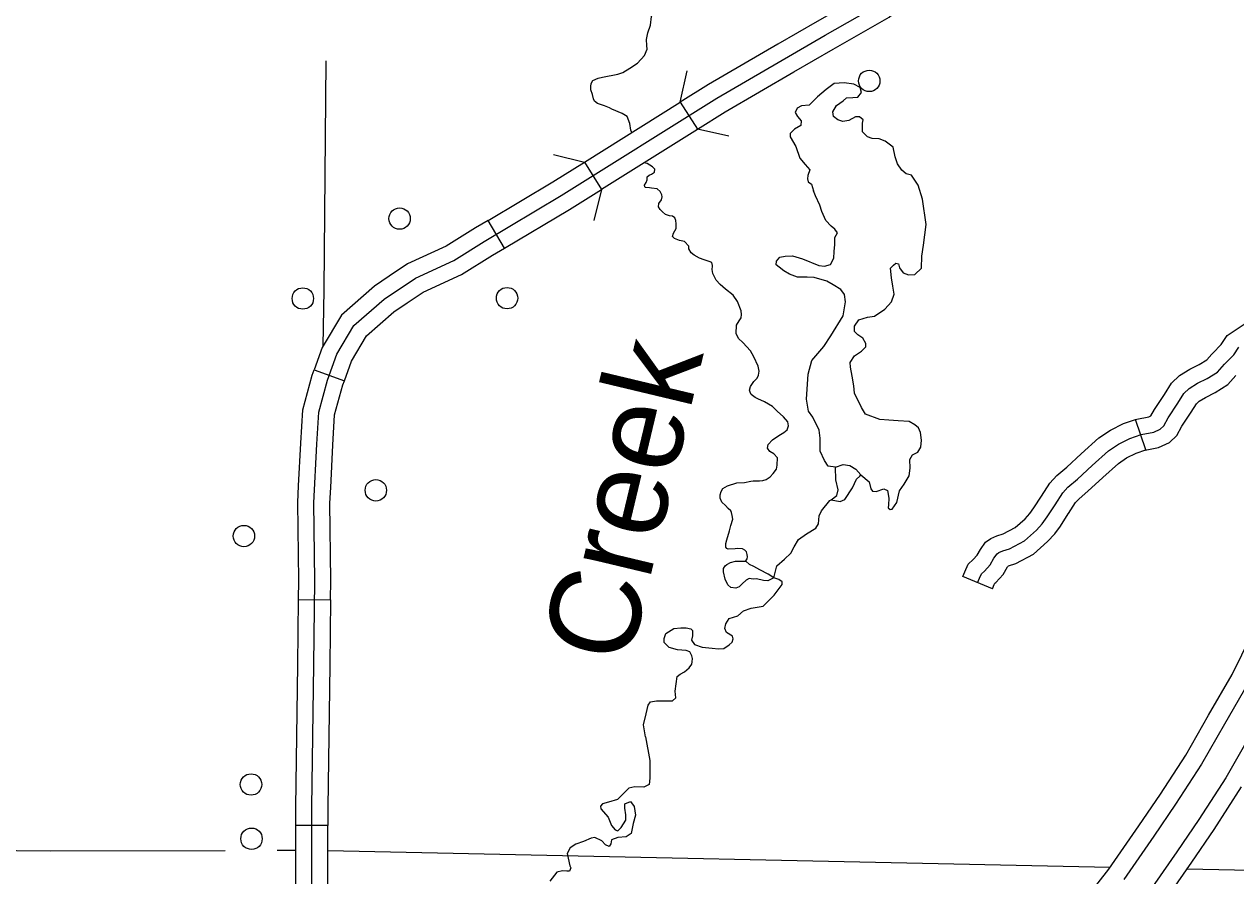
# Model space of a CAD drawing. Extents: x 1369979 to 1371646, y 379997 to 381064.
# Drawn here: x 1371021.7 to 1371088, y 380415 to 380461.7 of the extents above; entities that cross this region are included whole.
import ezdxf

# ---------------------------------------------------------------- set-up
doc = ezdxf.new("R2010")
doc.units = 0
doc.layers.add('R_Border Notes', color=7, linetype='Continuous')

msp = doc.modelspace()

# ---------------------------------------------------------------- linework, layer by layer
at = {"layer": 'R_Border Notes'}
for p, q in [((1371057.606, 380457.398), (1371058.548, 380455.914)), ((1371047.985, 380449.409), (1371047.086, 380450.92)), ((1371047.086, 380450.92), (1371047.086, 380450.92)), ((1371037.556, 380442.731), (1371039.211, 380442.139)), ((1371083.11, 380438.356), (1371082.532, 380440.016)), ((1371074.697, 380430.733), (1371073.077, 380431.414)), ((1371036.704, 380430.159), (1371038.462, 380430.138)), ((1371038.314, 380417.774), (1371036.556, 380417.774))]:
    msp.add_line(p, q, dxfattribs=at)
for points in [[(1371037.435, 380412.892), (1371037.435, 380418.777), (1371037.542, 380426.57), (1371037.595, 380431.198), (1371037.542, 380435.451), (1371037.702, 380438.661), (1371037.809, 380440.408), (1371038.29, 380442.173), (1371038.798, 380443.591), (1371039.733, 380445.169), (1371041.39, 380446.614), (1371043.1, 380447.764), (1371045.212, 380448.727), (1371046.86, 380449.763), (1371051.083, 380452.277), (1371059.603, 380457.611), (1371065.535, 380461.062), (1371068.528, 380462.774), (1371069.571, 380463.684), (1371074.221, 380472.099), (1371077.882, 380480.558), (1371080.421, 380486.283), (1371083.735, 380493.318), (1371084.954, 380496.125)], [(1371055.975, 380461.62), (1371056.036, 380462.094), (1371056.195, 380462.474), (1371056.346, 380462.732), (1371056.611, 380462.997), (1371057.172, 380463.316), (1371057.483, 380463.558), (1371057.65, 380463.847), (1371057.778, 380464.051), (1371058.044, 380464.415), (1371058.233, 380464.628), (1371058.544, 380464.817), (1371058.779, 380464.908), (1371058.945, 380465.075)], [(1371068.145, 380463.606), (1371068.016, 380463.494), (1371065.096, 380461.823), (1371062.948, 380460.574)], [(1371063.832, 380459.055), (1371065.974, 380460.301), (1371069.041, 380462.054), (1371069.3, 380462.281)], [(1371054.459, 380459.016), (1371054.838, 380459.253), (1371055.27, 380459.541), (1371055.657, 380459.951), (1371055.793, 380460.307), (1371055.77, 380460.497), (1371055.755, 380460.838), (1371055.831, 380461.202), (1371055.975, 380461.62)], [(1371062.948, 380460.574), (1371059.148, 380458.364), (1371057.606, 380457.398)], [(1371038.195, 380459.654), (1371038.084, 380447.114), (1371038.042, 380444.039)], [(1371053.739, 380457.081), (1371053.452, 380457.188), (1371053.08, 380457.324), (1371052.906, 380457.461), (1371052.853, 380457.582), (1371052.792, 380457.81), (1371052.709, 380458.067), (1371052.709, 380458.249), (1371052.732, 380458.424), (1371052.815, 380458.591), (1371053.118, 380458.72), (1371053.353, 380458.765), (1371054.179, 380458.932), (1371054.459, 380459.016)], [(1371057.606, 380457.398), (1371057.989, 380459.114)], [(1371058.548, 380455.914), (1371060.057, 380456.859), (1371063.832, 380459.055)], [(1371069.368, 380454.406), (1371069.262, 380454.931), (1371068.822, 380455.264), (1371068.504, 380455.386), (1371068.11, 380455.401), (1371067.852, 380455.507), (1371067.579, 380455.78), (1371067.579, 380456.251), (1371067.625, 380456.433), (1371067.428, 380456.599), (1371067.201, 380456.599), (1371066.837, 380456.387), (1371066.503, 380456.342), (1371066.231, 380456.433), (1371066.003, 380456.615), (1371065.958, 380456.873), (1371066.155, 380457.221), (1371066.519, 380457.464), (1371066.716, 380457.631), (1371067.064, 380457.646), (1371067.337, 380457.677), (1371067.534, 380457.934), (1371067.458, 380458.192), (1371067.11, 380458.39), (1371066.579, 380458.45), (1371066.034, 380458.42), (1371065.594, 380458.086), (1371065.124, 380457.692), (1371064.67, 380457.237), (1371064.245, 380457.191), (1371064.003, 380457.07), (1371063.897, 380456.827), (1371064.033, 380456.615), (1371064.23, 380456.372), (1371064.215, 380456.114), (1371063.866, 380455.917), (1371063.624, 380455.689), (1371063.624, 380455.507), (1371063.942, 380454.976), (1371064.154, 380454.339), (1371064.442, 380453.99), (1371064.7, 380453.687), (1371064.594, 380453.383), (1371064.579, 380453.201), (1371064.609, 380453.034), (1371064.791, 380452.913), (1371064.897, 380452.549)], [(1371052.368, 380454.119), (1371057.606, 380457.398)], [(1371054.899, 380455.865), (1371054.846, 380456.224), (1371054.702, 380456.611), (1371054.429, 380456.778), (1371053.868, 380457.013), (1371053.739, 380457.081)], [(1371053.301, 380452.629), (1371058.548, 380455.914)], [(1371054.959, 380455.741), (1371054.899, 380455.865)], [(1371060.263, 380455.531), (1371058.548, 380455.914)], [(1371050.659, 380454.53), (1371052.368, 380454.119)], [(1371047.086, 380450.92), (1371050.625, 380453.027), (1371052.361, 380454.114)], [(1371052.361, 380454.114), (1371052.368, 380454.119)], [(1371052.369, 380454.119), (1371053.286, 380452.62)], [(1371056.339, 380452.649), (1371056.036, 380452.694), (1371055.914, 380452.702), (1371055.71, 380452.724), (1371055.664, 380452.762), (1371055.641, 380452.846), (1371055.732, 380452.99), (1371055.785, 380453.149), (1371055.793, 380453.309), (1371055.899, 380453.407), (1371056.028, 380453.46), (1371056.202, 380453.566), (1371056.21, 380453.726), (1371056.089, 380453.847), (1371055.801, 380454.037), (1371055.618, 380454.079)], [(1371070.929, 380449.573), (1371071.065, 380450.704), (1371070.868, 380452.085), (1371070.626, 380452.843), (1371070.413, 380453.177), (1371070.262, 380453.405), (1371069.974, 380453.465), (1371069.747, 380453.678), (1371069.504, 380454.011), (1371069.368, 380454.406)], [(1371047.985, 380449.409), (1371051.541, 380451.527), (1371053.286, 380452.62)], [(1371053.286, 380452.62), (1371052.875, 380450.911)], [(1371053.286, 380452.62), (1371053.301, 380452.629)], [(1371059.379, 380448.447), (1371059.332, 380448.606), (1371059.188, 380448.666), (1371058.923, 380448.757), (1371058.665, 380448.856), (1371058.362, 380449.015), (1371058.203, 380449.152), (1371058.081, 380449.372), (1371058.074, 380449.508), (1371057.839, 380449.766), (1371057.559, 380449.819), (1371057.286, 380449.926), (1371057.187, 380450.039), (1371057.233, 380450.221), (1371057.377, 380450.479), (1371057.384, 380450.737), (1371057.369, 380450.912), (1371057.309, 380451.056), (1371057.187, 380451.147), (1371057.013, 380451.17), (1371056.801, 380451.238), (1371056.642, 380451.382), (1371056.498, 380451.526), (1371056.422, 380451.663), (1371056.43, 380451.845), (1371056.581, 380452.049), (1371056.619, 380452.209), (1371056.604, 380452.33), (1371056.505, 380452.497), (1371056.339, 380452.649)], [(1371066.397, 380447.13), (1371065.988, 380447.397), (1371065.624, 380447.594), (1371064.942, 380447.792), (1371064.548, 380447.807), (1371064.033, 380447.807), (1371063.594, 380447.974), (1371063.275, 380448.156), (1371063.018, 380448.368), (1371062.866, 380448.489), (1371062.881, 380448.687), (1371063.063, 380448.899), (1371063.351, 380448.96), (1371063.745, 380448.975), (1371064.306, 380448.823), (1371065.2, 380448.459), (1371065.503, 380448.414), (1371065.837, 380448.505), (1371066.018, 380448.853), (1371066.034, 380449.218), (1371066.079, 380449.597), (1371066.064, 380449.976), (1371066.215, 380450.249), (1371066.064, 380450.446), (1371065.867, 380450.613), (1371065.579, 380450.917), (1371065.352, 380451.417), (1371065.245, 380451.751), (1371065.018, 380452.261), (1371064.897, 380452.549)], [(1371047.086, 380450.92), (1371046.402, 380450.512), (1371044.794, 380449.503), (1371042.67, 380448.534), (1371041.668, 380447.86)], [(1371042.649, 380446.402), (1371043.531, 380446.995), (1371045.629, 380447.952), (1371047.319, 380449.013), (1371047.985, 380449.409)], [(1371067.019, 380442.389), (1371066.928, 380442.882), (1371066.913, 380443.14), (1371067.155, 380443.504), (1371067.534, 380443.762), (1371067.761, 380443.99), (1371067.761, 380444.187), (1371067.595, 380444.475), (1371067.337, 380444.657), (1371067.155, 380444.839), (1371067.14, 380445.128), (1371067.382, 380445.477), (1371067.852, 380445.613), (1371068.246, 380445.674), (1371068.807, 380446.068), (1371069.171, 380446.463), (1371069.322, 380446.887), (1371069.247, 380447.312), (1371069.171, 380447.782), (1371069.11, 380448.298), (1371069.277, 380448.465), (1371069.413, 380448.571), (1371069.565, 380448.541), (1371069.61, 380448.329), (1371069.807, 380448.04), (1371070.11, 380447.934), (1371070.459, 380447.964), (1371070.808, 380448.313), (1371070.838, 380448.966), (1371070.929, 380449.573)], [(1371059.383, 380448.019), (1371059.347, 380448.227), (1371059.377, 380448.409), (1371059.379, 380448.447)], [(1371061.444, 380443.784), (1371061.028, 380444.234), (1371060.8, 380444.461), (1371060.672, 380444.719), (1371060.694, 380445.182), (1371060.831, 380445.417), (1371060.944, 380445.584), (1371060.961, 380445.758), (1371060.939, 380445.962), (1371060.747, 380446.486), (1371060.497, 380446.828), (1371060.088, 380447.146), (1371059.793, 380447.412), (1371059.58, 380447.639), (1371059.474, 380447.829), (1371059.383, 380448.019)], [(1371041.668, 380447.86), (1371040.854, 380447.313), (1371039.049, 380445.739), (1371037.999, 380443.967), (1371037.556, 380442.731)], [(1371086.723, 380443.597), (1371086.766, 380443.645), (1371087.23, 380444.122), (1371087.564, 380444.615), (1371088.654, 380445.343), (1371090.68, 380446.814), (1371091.56, 380447.572)], [(1371064.806, 380443.239), (1371065.473, 380444.005), (1371065.852, 380444.597), (1371066.519, 380445.689), (1371066.655, 380446.463), (1371066.594, 380446.857), (1371066.397, 380447.13)], [(1371039.211, 380442.139), (1371039.597, 380443.216), (1371040.417, 380444.6), (1371041.926, 380445.915), (1371042.649, 380446.402)], [(1371073.887, 380431.073), (1371073.994, 380431.328), (1371074.1, 380431.568), (1371074.261, 380431.715), (1371074.581, 380432.057), (1371074.782, 380432.418), (1371074.956, 380432.658), (1371075.049, 380432.725), (1371075.263, 380432.819), (1371075.637, 380432.939), (1371076.452, 380433.367), (1371077.107, 380433.956), (1371077.428, 380434.304), (1371077.695, 380434.678), (1371078.136, 380435.347), (1371078.55, 380436.002), (1371078.831, 380436.31), (1371079.352, 380436.751), (1371080.154, 380437.487), (1371081.059, 380438.308), (1371081.607, 380438.669), (1371082.222, 380438.977), (1371082.837, 380439.191), (1371083.531, 380439.325), (1371083.892, 380439.485), (1371084.079, 380439.672), (1371084.32, 380440.114), (1371084.854, 380440.903), (1371085.188, 380441.438), (1371085.482, 380441.719), (1371085.937, 380442), (1371086.458, 380442.254), (1371087.019, 380442.615), (1371087.407, 380443.043), (1371087.914, 380443.565), (1371088.195, 380443.979)], [(1371061.482, 380441.391), (1371061.429, 380441.508), (1371061.407, 380441.622), (1371061.452, 380441.819), (1371061.642, 380442.092), (1371061.816, 380442.282), (1371061.884, 380442.449), (1371061.922, 380442.661), (1371061.869, 380442.942), (1371061.642, 380443.45), (1371061.444, 380443.784)], [(1371082.533, 380440.016), (1371082.608, 380440.042), (1371083.266, 380440.169), (1371083.375, 380440.217), (1371083.568, 380440.572), (1371084.117, 380441.382), (1371084.501, 380441.997), (1371084.942, 380442.418), (1371085.512, 380442.77), (1371086.026, 380443.021), (1371086.446, 380443.291), (1371086.723, 380443.598)], [(1371036.708, 380436.378), (1371036.824, 380438.71), (1371036.937, 380440.552), (1371037.451, 380442.437), (1371037.556, 380442.731)], [(1371066.109, 380437.407), (1371065.7, 380437.459), (1371065.503, 380437.762), (1371065.276, 380438.278), (1371065.261, 380438.991), (1371065.215, 380439.431), (1371064.867, 380440.144), (1371064.624, 380440.463), (1371064.518, 380441.13), (1371064.609, 380442.496), (1371064.806, 380443.239)], [(1371038.464, 380436.291), (1371038.58, 380438.612), (1371038.681, 380440.264), (1371039.129, 380441.909), (1371039.211, 380442.139)], [(1371067.488, 380436.983), (1371067.958, 380436.594), (1371068.049, 380436.215), (1371068.125, 380436.094), (1371068.337, 380436.079), (1371068.762, 380436.215), (1371068.959, 380436.124), (1371069.034, 380435.714), (1371069.004, 380435.35), (1371068.989, 380435.183), (1371069.095, 380435.077), (1371069.216, 380435.108), (1371069.474, 380435.472), (1371069.61, 380436.109), (1371069.868, 380436.473), (1371070.141, 380436.928), (1371070.201, 380437.353), (1371070.186, 380437.823), (1371070.323, 380438.081), (1371070.611, 380438.218), (1371070.777, 380438.506), (1371070.808, 380438.885), (1371070.762, 380439.295), (1371070.656, 380439.553), (1371070.444, 380439.719), (1371070.141, 380439.901), (1371069.534, 380439.947), (1371069.019, 380439.977), (1371068.534, 380440.008), (1371067.746, 380440.311), (1371067.534, 380440.675), (1371067.155, 380441.449), (1371067.11, 380441.858), (1371067.019, 380442.389)], [(1371083.065, 380438.34), (1371083.797, 380438.481), (1371084.399, 380438.749), (1371084.791, 380439.141), (1371085.071, 380439.656), (1371085.591, 380440.424), (1371085.875, 380440.879), (1371086.023, 380441.02), (1371086.361, 380441.229), (1371086.89, 380441.487), (1371087.592, 380441.939), (1371088.026, 380442.418)], [(1371062.93, 380437.922), (1371062.725, 380438.129), (1371062.505, 380438.266), (1371062.392, 380438.44), (1371062.422, 380438.653), (1371062.657, 380438.895), (1371062.998, 380439.13), (1371063.278, 380439.312), (1371063.453, 380439.457), (1371063.528, 380439.669), (1371063.49, 380439.889), (1371063.263, 380440.162), (1371062.922, 380440.481), (1371062.657, 380440.723), (1371062.225, 380440.981), (1371061.854, 380441.14), (1371061.71, 380441.216), (1371061.482, 380441.391)], [(1371077.389, 380435.811), (1371077.397, 380435.824), (1371077.849, 380436.537), (1371078.219, 380436.944), (1371078.77, 380437.411), (1371079.561, 380438.136), (1371080.519, 380439.005), (1371081.167, 380439.432), (1371081.879, 380439.788), (1371082.532, 380440.016)], [(1371078.856, 380434.843), (1371078.874, 380434.87), (1371079.252, 380435.467), (1371079.442, 380435.676), (1371079.933, 380436.092), (1371080.746, 380436.838), (1371081.6, 380437.612), (1371082.047, 380437.907), (1371082.565, 380438.166), (1371083.11, 380438.356)], [(1371060.376, 380434.205), (1371060.482, 380434.562), (1371060.452, 380434.752), (1371060.414, 380434.926), (1371060.368, 380435.009), (1371060.232, 380435.146), (1371060.08, 380435.298), (1371059.891, 380435.495), (1371059.793, 380435.7), (1371059.785, 380435.882), (1371059.846, 380436.079), (1371059.944, 380436.238), (1371060.187, 380436.39), (1371060.702, 380436.542), (1371061.126, 380436.572), (1371061.467, 380436.64), (1371061.604, 380436.663), (1371061.952, 380436.663), (1371062.126, 380436.678), (1371062.316, 380436.724), (1371062.536, 380436.875), (1371062.695, 380437.05), (1371062.869, 380437.293), (1371062.915, 380437.513), (1371062.93, 380437.922)], [(1371065.334, 380435.004), (1371065.806, 380435.572), (1371065.867, 380435.617), (1371066.185, 380435.86), (1371066.246, 380436.163), (1371066.124, 380436.71), (1371066.109, 380437.407)], [(1371066.109, 380437.407), (1371066.534, 380437.55), (1371066.897, 380437.489), (1371067.216, 380437.292), (1371067.488, 380436.983)], [(1371065.867, 380435.617), (1371066.367, 380435.526), (1371066.625, 380435.632), (1371067.034, 380436.27), (1371067.261, 380436.74), (1371067.443, 380436.907), (1371067.488, 380436.983)], [(1371036.704, 380430.159), (1371036.716, 380431.197), (1371036.662, 380435.467), (1371036.708, 380436.378)], [(1371038.462, 380430.138), (1371038.474, 380431.198), (1371038.421, 380435.435), (1371038.464, 380436.291)], [(1371073.077, 380431.414), (1371073.187, 380431.676), (1371073.371, 380432.092), (1371073.643, 380432.341), (1371073.866, 380432.579), (1371074.039, 380432.89), (1371074.327, 380433.29), (1371074.613, 380433.494), (1371074.951, 380433.642), (1371075.296, 380433.753), (1371075.946, 380434.094), (1371076.489, 380434.582), (1371076.744, 380434.859), (1371076.97, 380435.175), (1371077.389, 380435.811)], [(1371062.729, 380431.351), (1371062.896, 380432.003), (1371063.32, 380432.366), (1371063.668, 380432.7), (1371063.835, 380433.048), (1371064.077, 380433.442), (1371064.516, 380433.746), (1371065.031, 380434.064), (1371065.182, 380434.306), (1371065.213, 380434.731), (1371065.334, 380435.004)], [(1371074.697, 380430.733), (1371074.8, 380430.979), (1371074.829, 380431.044), (1371074.879, 380431.09), (1371075.297, 380431.534), (1371075.525, 380431.946), (1371075.555, 380431.988), (1371075.575, 380431.996), (1371075.979, 380432.126), (1371076.958, 380432.64), (1371077.725, 380433.33), (1371078.111, 380433.748), (1371078.42, 380434.181), (1371078.856, 380434.843)], [(1371060.165, 380432.08), (1371060.355, 380432.186), (1371060.628, 380432.247), (1371060.809, 380432.247), (1371061.2, 380432.26), (1371061.196, 380432.277), (1371061.279, 380432.383), (1371061.287, 380432.497), (1371061.272, 380432.626), (1371061.234, 380432.763), (1371061.15, 380432.854), (1371061.014, 380432.937), (1371060.756, 380432.945), (1371060.605, 380432.93), (1371060.234, 380432.922), (1371060.15, 380432.952), (1371060.097, 380433.028), (1371060.097, 380433.218), (1371060.15, 380433.423), (1371060.308, 380433.925), (1371060.376, 380434.205)], [(1371062.729, 380431.351), (1371062.552, 380431.246), (1371062.393, 380431.185), (1371062.158, 380431.193), (1371061.787, 380431.291), (1371061.605, 380431.268), (1371061.385, 380431.299), (1371061.219, 380431.223), (1371060.991, 380431.018), (1371060.84, 380430.851), (1371060.658, 380430.783), (1371060.378, 380430.821), (1371060.211, 380430.957), (1371060.074, 380431.268), (1371059.976, 380431.663), (1371059.983, 380431.852), (1371060.059, 380431.997), (1371060.165, 380432.08)], [(1371063.184, 380430.978), (1371063.184, 380431.123), (1371063.002, 380431.26), (1371062.729, 380431.351), (1371062.426, 380431.548), (1371061.957, 380431.79), (1371061.639, 380431.957), (1371061.397, 380432.078), (1371061.2, 380432.26)], [(1371062.154, 380429.796), (1371062.744, 380430.387), (1371063.184, 380430.978)], [(1371036.627, 380423.973), (1371036.663, 380426.581), (1371036.704, 380430.159)], [(1371038.462, 380430.138), (1371038.42, 380426.559), (1371038.385, 380423.949)], [(1371060.761, 380429.265), (1371061.064, 380429.532), (1371061.488, 380429.683), (1371062.154, 380429.796)], [(1371085.287, 380421.632), (1371086.537, 380423.822), (1371087.835, 380426.052), (1371088.895, 380428.203), (1371089.752, 380429.824)], [(1371090.645, 380429.384), (1371089.782, 380427.751), (1371088.714, 380425.581), (1371087.4, 380423.324), (1371086.151, 380421.138)], [(1371055.694, 380422.638), (1371055.597, 380423.293), (1371055.733, 380423.899), (1371055.855, 380424.369), (1371055.976, 380424.551), (1371056.309, 380424.612), (1371056.809, 380424.597), (1371057.187, 380424.597), (1371057.369, 380424.763), (1371057.323, 380425.142), (1371057.445, 380425.946), (1371057.596, 380426.067), (1371057.838, 380426.203), (1371058.096, 380426.416), (1371058.247, 380426.613), (1371058.262, 380426.734), (1371058.277, 380426.916), (1371058.232, 380427.067), (1371058.126, 380427.295), (1371057.929, 380427.37), (1371057.46, 380427.401), (1371056.99, 380427.522), (1371056.733, 380427.795), (1371056.733, 380428.022), (1371056.824, 380428.295), (1371057.248, 380428.568), (1371057.641, 380428.598), (1371057.929, 380428.598), (1371058.187, 380428.553), (1371058.277, 380428.462), (1371058.277, 380428.159), (1371058.217, 380427.931), (1371058.383, 380427.689), (1371058.807, 380427.552), (1371059.353, 380427.492), (1371059.701, 380427.446), (1371059.988, 380427.477), (1371060.291, 380427.674), (1371060.443, 380427.81), (1371060.503, 380428.007), (1371060.458, 380428.143), (1371060.14, 380428.356), (1371060.049, 380428.568), (1371060.11, 380428.826), (1371060.276, 380429.114), (1371060.761, 380429.265)], [(1371092.012, 380428.711), (1371091.14, 380427.059), (1371090.057, 380424.861), (1371088.72, 380422.563), (1371087.474, 380420.382)], [(1371036.556, 380417.774), (1371036.556, 380418.783), (1371036.627, 380423.973)], [(1371038.385, 380423.949), (1371038.314, 380418.771), (1371038.314, 380417.774)], [(1371055.694, 380422.638), (1371055.936, 380421.335), (1371055.936, 380420.365), (1371055.906, 380420.031), (1371055.603, 380419.88), (1371055.119, 380419.895), (1371054.786, 380419.819), (1371054.437, 380419.47), (1371054.165, 380419.198), (1371053.68, 380419.061), (1371053.347, 380418.955), (1371053.241, 380418.834), (1371053.256, 380418.682), (1371053.665, 380418.228), (1371053.847, 380417.773), (1371054.044, 380417.546), (1371054.195, 380417.485), (1371054.377, 380417.667), (1371054.634, 380418.076), (1371054.634, 380418.364), (1371054.574, 380418.728), (1371054.574, 380418.97), (1371054.876, 380419.092), (1371055.088, 380418.819), (1371055.149, 380418.334), (1371055.028, 380417.894), (1371054.922, 380417.333), (1371054.649, 380417.151), (1371054.195, 380417.121), (1371053.832, 380416.985), (1371053.801, 380416.772), (1371053.71, 380416.621), (1371053.514, 380416.712), (1371053.317, 380416.939), (1371052.923, 380417.121), (1371052.726, 380417.091), (1371052.302, 380416.909), (1371051.893, 380416.757), (1371051.575, 380416.545), (1371051.409, 380416.242), (1371051.56, 380415.56), (1371051.621, 380415.454), (1371051.545, 380415.272), (1371051.394, 380415.272), (1371051.166, 380415.302), (1371050.848, 380415.226), (1371050.455, 380414.726)], [(1371081.071, 380415.38), (1371082.72, 380417.761), (1371083.901, 380419.495), (1371085.287, 380421.632)], [(1371086.151, 380421.138), (1371084.733, 380418.947), (1371083.541, 380417.197), (1371081.89, 380414.813)], [(1371087.474, 380420.382), (1371086.005, 380418.109), (1371084.797, 380416.334), (1371083.142, 380413.945)], [(1371083.961, 380413.378), (1371085.618, 380415.77), (1371086.837, 380417.561), (1371088.339, 380419.888)], [(1371036.536, 380411.601), (1371036.556, 380412.899), (1371036.556, 380417.774)], [(1371038.293, 380411.574), (1371038.314, 380412.885), (1371038.314, 380417.774)], [(1370995.057, 380416.657), (1371023.115, 380416.393), (1371032.68, 380416.412)], [(1371035.539, 380416.418), (1371036.556, 380416.42)], [(1371038.314, 380416.408), (1371081.149, 380415.492)], [(1371085.362, 380415.402), (1371099.194, 380415.106)], [(1371077.114, 380410.456), (1371078.385, 380411.991), (1371079.777, 380413.721), (1371081.071, 380415.38)]]:
    msp.add_lwpolyline(points, dxfattribs=at)
for centre in [(1371067.953, 380458.564), (1371042.237, 380451.022), (1371036.938, 380446.643), (1371048.121, 380446.662), (1371040.936, 380436.137), (1371033.711, 380433.63), (1371034.101, 380420.023), (1371034.128, 380417.048)]:
    msp.add_circle(centre, 0.586, dxfattribs=at)

# ---------------------------------------------------------------- texts
msp.add_text('Creek', height=4.95, rotation=76.56346, dxfattribs=at).set_placement((1371054.792, 380426.462))

doc.saveas('drawing.dxf')
